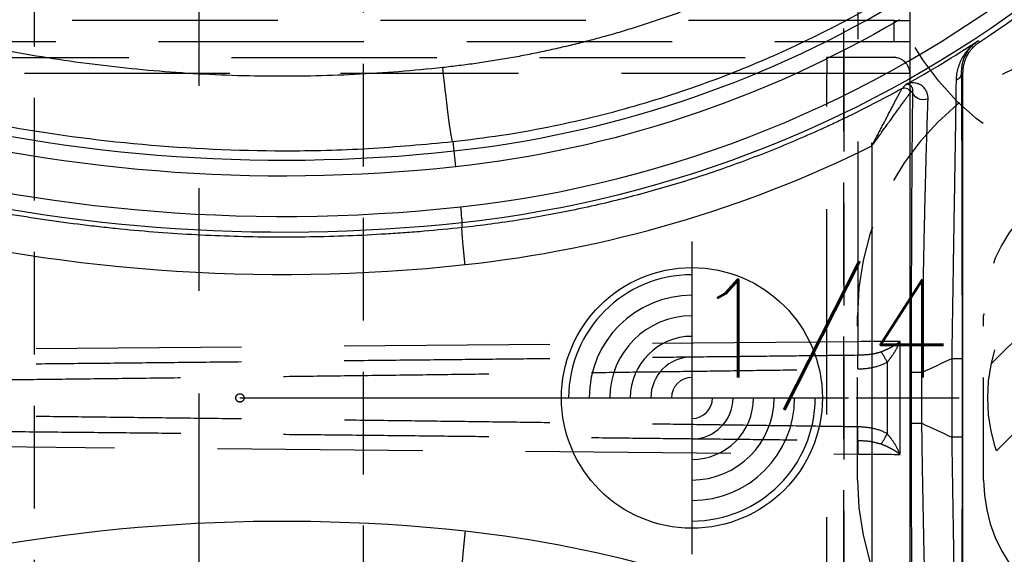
# Model space of a CAD drawing. Extents: x 2651 to 11825, y -3833 to 1075.
# Tile 323 of 656: x 4106 to 4130, y 484 to 497. Entities that reach past the tile are written whole.
import ezdxf

# ---------------------------------------------------------------- set-up
doc = ezdxf.new("R2010")
doc.units = 0
doc.header["$LTSCALE"] = 10
for name, pattern in [('CENTER', [2, 1.25, -0.25, 0.25, -0.25]), ('DASHED', [0.75, 0.5, -0.25]), ('HIDDEN', [0.375, 0.25, -0.125])]:
    doc.linetypes.add(name, pattern=pattern)
doc.layers.get('0').update_dxf_attribs({"linetype": 'CONTINUOUS'})
doc.layers.get('Defpoints').update_dxf_attribs({"linetype": 'CONTINUOUS'})
for name, color, linetype in [('1', 7, 'CONTINUOUS'), ('204', 7, 'CONTINUOUS'), ('CEN', 1, 'CENTER'), ('COOL', 150, 'HIDDEN'), ('DIM', 3, 'CONTINUOUS'), ('LAYER_103', 7, 'CONTINUOUS'), ('PIN', 3, 'CONTINUOUS')]:
    doc.layers.add(name, color=color, linetype=linetype)
doc.styles.get("Standard").update_dxf_attribs({"font": 'romans.shx'})
doc.dimstyles.new('MM& INCH5', dxfattribs={"dimtxt": 5, "dimasz": 2.5, "dimexe": 1, "dimexo": 0.5, "dimtad": 0, "dimrnd": 1.38778e-17, "dimzin": 9, "dimdsep": 46, "dimtxsty": 'Standard', "dimblk": 'CLOSED', "dimcen": 0, "dimclrd": 3, "dimclre": 3, "dimclrt": 3, "dimazin": 2, "dimtfac": 0.75, "dimtofl": 0, "dimtmove": 0, "dimatfit": 3, "dimfxl": 0, "dimtolj": 1, "dimarcsym": 0})

# ---------------------------------------------------------------- blocks, each defined once
blk = doc.blocks.new('DSD')
at = {"layer": '1', "color": 6, "linetype": 'DASHED'}
for p, q in [((500.665, 577.737), (500.665, 520.364)), ((501.545, 528.191), (468.644, 528.191)), ((501.545, 527.673), (501.545, 528.191)), ((501.545, 528.191), (501.927, 528.191)), ((501.927, 528.191), (501.927, 527.673)), ((468.644, 527.673), (501.545, 527.673)), ((501.545, 527.673), (501.927, 527.673)), ((462.919, 527.284), (499.898, 527.284)), ((501.538, 527.284), (499.898, 527.284)), ((499.908, 511.092), (499.908, 526.896)), ((501.927, 526.896), (499.908, 526.896)), ((501.927, 526.896), (501.927, 511.092)), ((501.935, 526.496), (501.935, 526.418)), ((501.004, 525.133), (501.004, 525.21)), ((500.665, 520.364), (462.577, 520.032)), ((501.692, 517.618), (501.692, 520.37)), ((501.38, 519.868), (501.38, 518.12)), ((501.947, 518.304), (501.947, 519.684)), ((462.577, 517.956), (500.665, 517.624))]:
    blk.add_line(p, q, dxfattribs=at)
at = {"layer": '1', "color": 252, "linetype": 'Continuous'}
for p, q in [((503.63, 527.669), (503.586, 527.693)), ((503.189, 526.93), (503.222, 526.911)), ((501.935, 511.57), (501.935, 526.418)), ((490.803, 525.238), (490.828, 525.01)), ((501.004, 525.133), (501.004, 512.855)), ((490.828, 525.01), (490.87, 524.624)), ((502.947, 519.949), (502.947, 518.039)), ((503.206, 519.949), (502.947, 519.949)), ((503.206, 518.039), (503.206, 519.949)), ((501.961, 519.613), (501.961, 518.374)), ((502.22, 519.613), (501.961, 519.613)), ((502.22, 518.374), (502.22, 519.613)), ((502.22, 518.374), (501.961, 518.374)), ((503.206, 518.039), (502.947, 518.039))]:
    blk.add_line(p, q, dxfattribs=at)
at = {"layer": '1', "color": 7, "linetype": 'Continuous'}
blk.add_line((503.222, 511.076), (503.222, 526.911), dxfattribs=at)
at = {"layer": '1', "color": 110, "linetype": 'Continuous'}
for centre, radius, start, end in [((487.959, 551.472), 27.988, 276.2148, 338.982), ((486.693, 563.151), 39.735, 230.6179, 276.2068)]:
    blk.add_arc(centre, radius, start, end, dxfattribs=at)
at = {"layer": '1', "color": 252, "linetype": 'Continuous', "extrusion": (0, 0, -1)}
for centre, radius, start, end in [((-487.959, 551.472), 28.376, 202.1388, 263.7853), ((-486.693, 563.151), 38.753, 263.8121, 306.7396), ((-486.693, 563.151), 40.124, 263.7932, 306.1972), ((-487.959, 551.472), 27.006, 239.4774, 263.8121), ((-487.959, 551.472), 34.905, 244.5701, 245.8846), ((-487.959, 486.516), 34.905, 114.1154, 115.4299), ((-486.693, 474.837), 40.124, 53.8028, 96.2068)]:
    blk.add_arc(centre, radius, start, end, dxfattribs=at)
at = {"layer": '1', "color": 7, "linetype": 'Continuous'}
blk.add_arc((487.959, 551.472), 28.499, 303.3599, 336.8536, dxfattribs=at)
at = {"layer": '1', "color": 252, "linetype": 'Continuous'}
for centre, radius, start, end in [((486.693, 563.151), 38.365, 233.2604, 276.1879), ((487.959, 551.472), 26.617, 276.1879, 300.5226), ((487.959, 551.472), 28.454, 299.1685, 303.3126)]:
    blk.add_arc(centre, radius, start, end, dxfattribs=at)
at = {"layer": '1', "color": 6, "linetype": 'DASHED'}
blk.add_arc((501.538, 526.896), 0.389, 0, 90, dxfattribs=at)
at = {"layer": '1', "color": 252, "linetype": 'Continuous'}
for centre, major_axis, ratio, start_param, end_param in [((486.674, 563.151), (-41.149, 0), 1, 0.952596, 1.678692), ((464.535, 551.376), (-47.248, -0.306), 0.86645, 2.478522, 2.480631), ((487.939, 551.472), (-29.401, 0), 1, 1.678696, 2.031295), ((486.674, 474.837), (-41.149, 0), 1, 4.604494, 5.330589)]:
    blk.add_ellipse(centre, major_axis=major_axis, ratio=ratio, start_param=start_param, end_param=end_param, dxfattribs=at)
at = {"layer": '1', "color": 252, "linetype": 'Continuous', "extrusion": (0, 0, -1)}
for centre, major_axis, ratio, start_param, end_param in [((490.608, 527.041), (-0.196, 1.803), 0.026024, 3.150322, 4.715216), ((502.93, 526.93), (0.259, 0.002), 0.892612, 0.009679, 1.080351), ((501.805, 526.417), (0.072, -0.108), 0.998651, 3.225736, 5.300649), ((501.805, 526.418), (-0.0968, 0.0861), 0.999914, 0.338824, 2.414434), ((502.255, 526.486), (0.259, -0.004), 0.885838, 1.086077, 3.122784)]:
    blk.add_ellipse(centre, major_axis=major_axis, ratio=ratio, start_param=start_param, end_param=end_param, dxfattribs=at)
at = {"layer": '1', "color": 6, "linetype": 'DASHED', "extrusion": (0, 0, -1)}
for centre, major_axis, ratio, start_param, end_param in [((500.655, 520.364), (0.003, -0.389), 0.026176, 4.712617, 5.736372), ((500.671, 519.7), (-0.005, 0.389), 0.017451, 4.712634, 5.736488), ((501.387, 519.868), (-0.196, 0.335), 0.015063, 4.721205, 5.561838), ((500.671, 518.288), (-0.005, -0.389), 0.017451, 0.546697, 1.570551), ((501.387, 518.12), (-0.196, -0.335), 0.015063, 0.721347, 1.56198), ((500.655, 517.624), (0.003, 0.389), 0.026176, 0.546813, 1.570568)]:
    blk.add_ellipse(centre, major_axis=major_axis, ratio=ratio, start_param=start_param, end_param=end_param, dxfattribs=at)
at = {"layer": '1', "color": 7, "linetype": 'Continuous'}
blk.add_ellipse((487.939, 486.516), major_axis=(-29.401, 0), ratio=1, start_param=4.251891, end_param=4.60449, dxfattribs=at)
at = {"layer": '1', "color": 252, "linetype": 'Continuous'}
for points, weights, degree in [([(490.56, 527.041), (481.685, 526.077), (473.041, 528.306), (465.739, 533.443)], [1, 0.957116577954, 0.957116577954, 1], 3), ([(499.831, 529.985), (496.958, 528.39), (493.826, 527.396), (490.56, 527.041)], [1, 0.98681524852, 0.98681524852, 1], 3), ([(491.105, 522.242), (491.008, 523.137), (491.031, 523.143)], [1, 0.709642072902, 1], 2), ([(491.105, 515.746), (491.008, 514.851), (491.031, 514.845)], [1, 0.709642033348, 1], 2)]:
    blk.add_rational_spline(points, weights, degree=degree, dxfattribs=at)
for points, knots in [([(464.023, 532.479), (464.378, 532.222), (465.095, 531.703), (466.214, 530.966), (467.376, 530.255), (468.583, 529.575), (469.835, 528.93), (471.131, 528.321), (472.47, 527.753), (473.851, 527.229), (475.274, 526.752), (477.26, 526.172), (481.032, 525.318), (485.084, 524.958), (488.752, 525.048), (490.12, 525.175), (490.803, 525.238)], [0, 0, 0, 0, 0.046368, 0.093547, 0.141537, 0.190338, 0.23995, 0.290372, 0.341606, 0.393651, 0.446506, 0.500173, 0.612317, 0.8549, 0.92745, 1, 1, 1, 1]), ([(490.803, 525.238), (491.196, 525.286), (491.969, 525.38), (493.103, 525.584), (494.191, 525.824), (495.234, 526.101), (496.23, 526.409), (497.179, 526.743), (498.082, 527.099), (498.938, 527.473), (499.748, 527.862), (500.513, 528.258), (501.002, 528.537), (501.241, 528.674)], [0, 0, 0, 0, 0.107215, 0.211168, 0.31186, 0.409292, 0.503461, 0.59437, 0.682018, 0.766405, 0.847531, 0.925396, 1, 1, 1, 1]), ([(503.206, 519.949), (503.206, 520.127), (503.206, 520.481), (503.206, 521.007), (503.206, 521.527), (503.205, 522.041), (503.205, 522.381), (503.204, 522.591), (503.204, 522.634), (503.204, 522.697), (503.204, 522.718), (503.204, 522.76), (503.204, 522.864), (503.204, 522.968), (503.203, 523.214), (503.203, 523.536), (503.202, 524.004), (503.201, 524.304), (503.2, 524.598), (503.2, 524.743), (503.199, 524.955), (503.199, 525.025), (503.198, 525.111), (503.198, 525.128), (503.198, 525.163), (503.198, 525.214), (503.197, 525.4), (503.196, 525.69), (503.195, 525.929), (503.194, 526.158), (503.193, 526.267), (503.192, 526.424), (503.192, 526.475), (503.191, 526.574), (503.191, 526.622), (503.19, 526.762), (503.189, 526.849), (503.189, 526.93)], [0, 0, 0, 0, 0.0625, 0.125, 0.1875, 0.25, 0.3125, 0.3125, 0.328125, 0.328125, 0.335938, 0.335938, 0.34375, 0.375, 0.375, 0.4375, 0.5, 0.5625, 0.5625, 0.625, 0.625, 0.65625, 0.65625, 0.664062, 0.664062, 0.671875, 0.6875, 0.75, 0.8125, 0.8125, 0.875, 0.875, 0.90625, 0.90625, 0.9375, 0.9375, 1, 1, 1, 1]), ([(501.996, 526.486), (501.995, 526.446), (501.994, 526.382), (501.993, 526.316), (501.992, 526.27), (501.992, 526.247), (501.99, 526.131), (501.989, 526.032), (501.987, 525.825), (501.984, 525.608), (501.981, 525.254), (501.979, 525), (501.978, 524.835), (501.977, 524.785), (501.977, 524.735), (501.977, 524.701), (501.977, 524.684), (501.976, 524.599), (501.976, 524.53), (501.974, 524.322), (501.973, 524.18), (501.972, 523.89), (501.97, 523.595), (501.968, 523.136), (501.967, 522.819), (501.966, 522.578), (501.966, 522.476), (501.965, 522.373), (501.965, 522.332), (501.965, 522.27), (501.964, 522.043), (501.963, 521.668), (501.962, 521.163), (501.962, 520.652), (501.961, 520.136), (501.961, 519.788), (501.961, 519.613)], [0, 0, 0, 0, 0.03125, 0.046875, 0.046875, 0.0625, 0.0625, 0.125, 0.125, 0.1875, 0.25, 0.3125, 0.3125, 0.328125, 0.335937, 0.335937, 0.34375, 0.34375, 0.375, 0.375, 0.4375, 0.4375, 0.5, 0.5625, 0.625, 0.625, 0.65625, 0.664062, 0.664062, 0.671875, 0.6875, 0.75, 0.8125, 0.875, 0.9375, 1, 1, 1, 1]), ([(490.989, 523.649), (491, 523.548), (491.011, 523.448), (491.026, 523.305), (491.03, 523.265), (491.031, 523.26)], [0, 0, 0, 0, 0.5, 0.5, 1, 1, 1, 1]), ([(501.961, 518.374), (501.961, 518.2), (501.961, 518.025), (501.961, 517.764), (501.961, 517.634), (501.962, 517.504), (501.962, 517.417), (501.962, 517.373), (501.962, 517.157), (501.962, 516.815), (501.963, 516.31), (501.965, 515.813), (501.966, 515.489), (501.967, 515.247), (501.967, 515.127), (501.967, 515.008), (501.968, 514.948), (501.968, 514.928), (501.968, 514.889), (501.969, 514.712), (501.97, 514.384), (501.973, 513.941), (501.974, 513.658), (501.976, 513.382), (501.977, 513.247), (501.978, 513.082), (501.978, 513.049), (501.979, 512.984), (501.979, 512.952), (501.98, 512.856), (501.981, 512.794), (501.982, 512.609), (501.984, 512.373), (501.987, 512.158), (501.989, 511.952), (501.99, 511.854), (501.993, 511.67), (501.994, 511.583), (501.996, 511.501)], [0, 0, 0, 0, 0.0625, 0.0625, 0.09375, 0.109375, 0.109375, 0.125, 0.125, 0.1875, 0.25, 0.3125, 0.375, 0.375, 0.40625, 0.421875, 0.421875, 0.429688, 0.429688, 0.4375, 0.5, 0.5625, 0.625, 0.625, 0.6875, 0.6875, 0.703125, 0.703125, 0.71875, 0.71875, 0.75, 0.75, 0.8125, 0.875, 0.875, 0.9375, 0.9375, 1, 1, 1, 1]), ([(503.189, 511.058), (503.189, 511.139), (503.19, 511.225), (503.191, 511.41), (503.192, 511.508), (503.193, 511.714), (503.194, 511.932), (503.196, 512.171), (503.196, 512.327), (503.196, 512.374), (503.197, 512.422), (503.197, 512.454), (503.197, 512.47), (503.197, 512.551), (503.197, 512.617), (503.198, 512.817), (503.199, 512.954), (503.2, 513.235), (503.201, 513.523), (503.201, 513.824), (503.202, 514.055), (503.202, 514.172), (503.202, 514.31), (503.203, 514.37), (503.203, 514.409), (503.203, 514.429), (503.203, 514.61), (503.203, 514.772), (503.204, 515.099), (503.205, 515.43), (503.205, 515.935), (503.206, 516.278), (503.206, 516.538), (503.206, 516.669), (503.206, 516.8), (503.206, 516.888), (503.206, 516.932), (503.206, 517.153), (503.206, 517.506), (503.206, 517.861), (503.206, 518.039)], [0, 0, 0, 0, 0.0625, 0.0625, 0.125, 0.125, 0.1875, 0.25, 0.25, 0.265625, 0.273438, 0.273438, 0.28125, 0.28125, 0.3125, 0.3125, 0.375, 0.375, 0.4375, 0.5, 0.5, 0.53125, 0.546875, 0.554688, 0.554688, 0.5625, 0.5625, 0.625, 0.625, 0.6875, 0.75, 0.8125, 0.8125, 0.84375, 0.859375, 0.859375, 0.875, 0.875, 0.9375, 1, 1, 1, 1])]:
    blk.add_open_spline(points, degree=3, knots=knots, dxfattribs=at)
at = {"layer": '1', "color": 7, "linetype": 'Continuous'}
for points, knots in [([(491.031, 523.143), (490.723, 523.11), (490.262, 523.065), (489.722, 523.022), (489.491, 523.006), (489.337, 522.996), (489.259, 522.991), (488.565, 522.948), (487.331, 522.9), (485.483, 522.913), (484.252, 522.979), (483.33, 523.049), (482.869, 523.09), (482.331, 523.146), (482.101, 523.172), (481.947, 523.19), (481.87, 523.2), (481.18, 523.284), (479.961, 523.463), (478.157, 523.812), (476.376, 524.241), (474.619, 524.75), (472.886, 525.339), (471.176, 526.008), (470.052, 526.508), (469.354, 526.838), (469.215, 526.905), (469.007, 527.006), (468.937, 527.04), (468.799, 527.109), (468.453, 527.281), (468.11, 527.458), (467.292, 527.892), (466.216, 528.495), (464.646, 529.472), (463.628, 530.172), (463.127, 530.534)], [0, 0, 0, 0, 0.03125, 0.046875, 0.054688, 0.054688, 0.0625, 0.0625, 0.125, 0.1875, 0.25, 0.25, 0.28125, 0.296875, 0.304688, 0.304688, 0.3125, 0.3125, 0.375, 0.4375, 0.5, 0.5625, 0.625, 0.6875, 0.75, 0.75, 0.765625, 0.765625, 0.773438, 0.773438, 0.78125, 0.8125, 0.8125, 0.875, 0.9375, 1, 1, 1, 1]), ([(503.586, 527.693), (503.553, 527.671), (503.521, 527.647), (503.494, 527.626), (503.442, 527.581), (503.408, 527.549), (503.369, 527.507), (503.361, 527.499), (503.346, 527.481), (503.323, 527.455), (503.301, 527.428), (503.26, 527.372), (503.234, 527.333), (503.187, 527.251), (503.166, 527.209), (503.128, 527.121), (503.112, 527.075), (503.085, 526.981), (503.074, 526.932), (503.059, 526.832), (503.054, 526.78), (503.053, 526.727)], [0, 0, 0, 0, 0.0625, 0.125, 0.125, 0.25, 0.25, 0.28125, 0.28125, 0.3125, 0.375, 0.375, 0.5, 0.5, 0.625, 0.625, 0.75, 0.75, 0.875, 0.875, 1, 1, 1, 1]), ([(503.189, 526.93), (503.188, 526.972), (503.191, 527.014), (503.201, 527.094), (503.208, 527.133), (503.228, 527.208), (503.24, 527.245), (503.268, 527.314), (503.299, 527.381), (503.338, 527.443), (503.369, 527.487), (503.386, 527.508), (503.403, 527.529), (503.415, 527.542), (503.42, 527.549), (503.45, 527.582), (503.476, 527.606), (503.516, 527.641), (503.536, 527.658), (503.561, 527.676), (503.572, 527.684), (503.576, 527.687), (503.58, 527.689), (503.583, 527.692), (503.587, 527.694)], [0, 0, 0, 0, 0.125, 0.125, 0.25, 0.25, 0.375, 0.375, 0.5, 0.625, 0.625, 0.6875, 0.71875, 0.71875, 0.75, 0.75, 0.875, 0.875, 0.9375, 0.96875, 0.984375, 0.992188, 0.992188, 1, 1, 1, 1]), ([(503.222, 526.911), (503.222, 526.949), (503.227, 527.024), (503.241, 527.097), (503.254, 527.151), (503.259, 527.169), (503.268, 527.196), (503.271, 527.205), (503.277, 527.222), (503.293, 527.267), (503.329, 527.343), (503.368, 527.406), (503.395, 527.444), (503.4, 527.452), (503.412, 527.466), (503.418, 527.474), (503.435, 527.496), (503.448, 527.51), (503.485, 527.551), (503.539, 527.603), (503.599, 527.648), (503.63, 527.669)], [0, 0, 0, 0, 0.125, 0.25, 0.25, 0.3125, 0.3125, 0.34375, 0.34375, 0.375, 0.5, 0.625, 0.625, 0.65625, 0.65625, 0.6875, 0.6875, 0.75, 0.75, 0.875, 1, 1, 1, 1]), ([(503.053, 526.727), (503.052, 526.648), (503.051, 526.563), (503.049, 526.381), (503.047, 526.284), (503.044, 526.081), (503.043, 525.974), (503.039, 525.752), (503.036, 525.519), (503.032, 525.268), (503.029, 525.106), (503.028, 525.057), (503.028, 525.007), (503.027, 524.974), (503.027, 524.957), (503.025, 524.873), (503.024, 524.805), (503.021, 524.599), (503.019, 524.459), (503.014, 524.174), (503.01, 523.883), (503.002, 523.431), (502.997, 523.118), (502.993, 522.88), (502.992, 522.78), (502.99, 522.679), (502.99, 522.639), (502.989, 522.619), (502.988, 522.558), (502.985, 522.354), (502.979, 521.984), (502.971, 521.485), (502.966, 521.147), (502.962, 520.892), (502.961, 520.807), (502.959, 520.679), (502.958, 520.636), (502.957, 520.55), (502.953, 520.336), (502.95, 520.121), (502.947, 519.949)], [0, 0, 0, 0, 0.0625, 0.0625, 0.125, 0.125, 0.1875, 0.1875, 0.25, 0.3125, 0.3125, 0.328125, 0.335938, 0.335938, 0.34375, 0.34375, 0.375, 0.375, 0.4375, 0.4375, 0.5, 0.5625, 0.625, 0.625, 0.65625, 0.664062, 0.664062, 0.671875, 0.671875, 0.6875, 0.75, 0.8125, 0.875, 0.875, 0.90625, 0.90625, 0.921875, 0.921875, 0.9375, 1, 1, 1, 1]), ([(501.742, 526.531), (501.328, 526.302), (500.909, 526.084), (500.378, 525.824), (500.271, 525.773), (500.111, 525.697), (500.057, 525.672), (499.95, 525.622), (499.682, 525.498), (499.413, 525.378), (498.764, 525.1), (497.89, 524.751), (496.56, 524.293), (495.207, 523.902), (494.291, 523.685), (493.715, 523.564), (493.541, 523.528), (493.367, 523.495), (493.251, 523.472), (493.193, 523.462), (492.902, 523.408), (492.67, 523.368), (491.969, 523.257), (491.501, 523.194), (491.031, 523.143)], [0, 0, 0, 0, 0.125, 0.125, 0.15625, 0.15625, 0.171875, 0.171875, 0.1875, 0.25, 0.25, 0.375, 0.5, 0.625, 0.75, 0.75, 0.78125, 0.796875, 0.796875, 0.8125, 0.8125, 0.875, 0.875, 1, 1, 1, 1]), ([(501.004, 525.133), (501.014, 525.151), (501.023, 525.17), (501.042, 525.206), (501.052, 525.224), (501.081, 525.278), (501.118, 525.351), (501.175, 525.458), (501.231, 525.565), (501.277, 525.654), (501.309, 525.715), (501.323, 525.742), (501.332, 525.759), (501.336, 525.768), (501.359, 525.812), (501.377, 525.846), (501.412, 525.914), (501.43, 525.948), (501.464, 526.014), (501.481, 526.046), (501.515, 526.11), (501.535, 526.15), (501.555, 526.188), (501.563, 526.203), (501.567, 526.211), (501.579, 526.233), (501.587, 526.248), (501.609, 526.291), (501.624, 526.318), (501.644, 526.357), (501.654, 526.376), (501.665, 526.396), (501.67, 526.405), (501.673, 526.41), (501.675, 526.414), (501.682, 526.427), (501.693, 526.448), (501.708, 526.475), (501.717, 526.491), (501.722, 526.5), (501.725, 526.504), (501.728, 526.51), (501.731, 526.514), (501.733, 526.518), (501.734, 526.523), (501.745, 526.533), (501.741, 526.53)], [0, 0, 0, 0, 0.03125, 0.03125, 0.0625, 0.0625, 0.125, 0.1875, 0.25, 0.3125, 0.34375, 0.359375, 0.359375, 0.375, 0.375, 0.4375, 0.4375, 0.5, 0.5, 0.5625, 0.5625, 0.625, 0.640625, 0.640625, 0.65625, 0.65625, 0.6875, 0.6875, 0.75, 0.75, 0.78125, 0.796875, 0.804687, 0.804687, 0.8125, 0.8125, 0.84375, 0.875, 0.90625, 0.90625, 0.921875, 0.921875, 0.9375, 0.9375, 0.96875, 1, 1, 1, 1]), ([(501.826, 526.626), (501.83, 526.628), (501.835, 526.63), (501.841, 526.632), (501.845, 526.633), (501.852, 526.634), (501.857, 526.635), (501.864, 526.636), (501.869, 526.636), (501.881, 526.635), (501.89, 526.634), (501.907, 526.629), (501.916, 526.626), (501.933, 526.616), (501.941, 526.61), (501.957, 526.595), (501.965, 526.586), (501.975, 526.57), (501.979, 526.565), (501.984, 526.552), (501.987, 526.545), (501.991, 526.531), (501.993, 526.523), (501.995, 526.51), (501.996, 526.501), (501.996, 526.491), (501.996, 526.486)], [0, 0, 0, 0, 0.0625, 0.0625, 0.125, 0.125, 0.1875, 0.1875, 0.25, 0.25, 0.375, 0.375, 0.5, 0.5, 0.625, 0.625, 0.75, 0.75, 0.8125, 0.8125, 0.875, 0.875, 0.9375, 0.9375, 0.96875, 1, 1, 1, 1]), ([(502.372, 526.281), (502.373, 526.295), (502.372, 526.308), (502.371, 526.333), (502.369, 526.345), (502.364, 526.38), (502.358, 526.401), (502.345, 526.441), (502.336, 526.459), (502.323, 526.485), (502.315, 526.497), (502.308, 526.509), (502.302, 526.516), (502.3, 526.52), (502.286, 526.538), (502.275, 526.551), (502.251, 526.575), (502.238, 526.586), (502.213, 526.605), (502.187, 526.622), (502.16, 526.636), (502.119, 526.653), (502.091, 526.661), (502.035, 526.67), (502.008, 526.671), (501.967, 526.669), (501.953, 526.667), (501.927, 526.663), (501.914, 526.66), (501.888, 526.653), (501.869, 526.646), (501.847, 526.637), (501.837, 526.632), (501.833, 526.629), (501.827, 526.626)], [0, 0, 0, 0, 0.03125, 0.03125, 0.0625, 0.0625, 0.125, 0.125, 0.1875, 0.1875, 0.21875, 0.234375, 0.234375, 0.25, 0.25, 0.3125, 0.3125, 0.375, 0.375, 0.4375, 0.5, 0.5, 0.625, 0.625, 0.75, 0.75, 0.8125, 0.8125, 0.875, 0.875, 0.9375, 0.96875, 0.984375, 1, 1, 1, 1]), ([(501.004, 525.133), (501.028, 525.167), (501.052, 525.2), (501.088, 525.25), (501.1, 525.266), (501.124, 525.299), (501.136, 525.316), (501.172, 525.366), (501.219, 525.431), (501.29, 525.53), (501.348, 525.611), (501.389, 525.667), (501.406, 525.691), (501.418, 525.708), (501.424, 525.716), (501.452, 525.756), (501.475, 525.787), (501.52, 525.85), (501.542, 525.881), (501.585, 525.941), (501.607, 525.971), (501.649, 526.03), (501.675, 526.066), (501.7, 526.101), (501.71, 526.115), (501.715, 526.122), (501.73, 526.143), (501.74, 526.156), (501.768, 526.196), (501.786, 526.221), (501.812, 526.257), (501.825, 526.274), (501.837, 526.291), (501.845, 526.301), (501.848, 526.307), (501.86, 526.322), (501.874, 526.341), (501.893, 526.366), (501.903, 526.38), (501.91, 526.389), (501.913, 526.393), (501.917, 526.399), (501.92, 526.402), (501.924, 526.406), (501.926, 526.41), (501.937, 526.42), (501.932, 526.417)], [0, 0, 0, 0, 0.0625, 0.0625, 0.09375, 0.09375, 0.125, 0.125, 0.1875, 0.25, 0.3125, 0.34375, 0.359375, 0.359375, 0.375, 0.375, 0.4375, 0.4375, 0.5, 0.5, 0.5625, 0.5625, 0.625, 0.640625, 0.640625, 0.65625, 0.65625, 0.6875, 0.6875, 0.75, 0.75, 0.78125, 0.796875, 0.796875, 0.8125, 0.8125, 0.84375, 0.875, 0.90625, 0.90625, 0.921875, 0.921875, 0.9375, 0.9375, 0.96875, 1, 1, 1, 1]), ([(502.22, 519.613), (502.223, 519.783), (502.228, 520.119), (502.236, 520.619), (502.245, 521.113), (502.253, 521.602), (502.26, 521.924), (502.264, 522.125), (502.264, 522.165), (502.266, 522.225), (502.266, 522.245), (502.267, 522.284), (502.269, 522.384), (502.271, 522.482), (502.276, 522.716), (502.282, 523.023), (502.292, 523.468), (502.299, 523.755), (502.306, 524.036), (502.309, 524.174), (502.314, 524.376), (502.316, 524.443), (502.318, 524.526), (502.319, 524.542), (502.32, 524.575), (502.321, 524.624), (502.326, 524.802), (502.333, 525.08), (502.34, 525.31), (502.347, 525.53), (502.35, 525.636), (502.356, 525.838), (502.36, 525.934), (502.364, 526.048), (502.364, 526.07), (502.366, 526.115), (502.368, 526.18), (502.371, 526.242), (502.372, 526.281)], [0, 0, 0, 0, 0.0625, 0.125, 0.1875, 0.25, 0.3125, 0.3125, 0.328125, 0.328125, 0.335938, 0.335938, 0.34375, 0.375, 0.375, 0.4375, 0.5, 0.5625, 0.5625, 0.625, 0.625, 0.65625, 0.65625, 0.664063, 0.664063, 0.671875, 0.6875, 0.75, 0.8125, 0.8125, 0.875, 0.875, 0.9375, 0.9375, 0.953125, 0.953125, 0.96875, 1, 1, 1, 1]), ([(502.372, 511.706), (502.369, 511.786), (502.366, 511.871), (502.36, 512.051), (502.357, 512.146), (502.35, 512.347), (502.344, 512.557), (502.337, 512.787), (502.332, 512.966), (502.33, 513.027), (502.328, 513.105), (502.327, 513.12), (502.327, 513.152), (502.325, 513.199), (502.321, 513.374), (502.316, 513.538), (502.309, 513.806), (502.303, 514.081), (502.292, 514.511), (502.286, 514.81), (502.282, 514.981), (502.282, 515), (502.281, 515.038), (502.28, 515.058), (502.279, 515.115), (502.277, 515.231), (502.274, 515.347), (502.269, 515.581), (502.263, 515.896), (502.254, 516.376), (502.245, 516.865), (502.239, 517.196), (502.235, 517.405), (502.235, 517.447), (502.233, 517.531), (502.231, 517.657), (502.229, 517.826), (502.227, 517.952), (502.225, 518.037), (502.225, 518.079), (502.223, 518.205), (502.221, 518.29), (502.22, 518.374)], [0, 0, 0, 0, 0.0625, 0.0625, 0.125, 0.125, 0.1875, 0.25, 0.25, 0.28125, 0.28125, 0.289063, 0.289063, 0.296875, 0.3125, 0.375, 0.375, 0.4375, 0.5, 0.5625, 0.5625, 0.570313, 0.570313, 0.578125, 0.578125, 0.59375, 0.625, 0.625, 0.6875, 0.75, 0.8125, 0.875, 0.875, 0.890625, 0.890625, 0.90625, 0.9375, 0.953125, 0.953125, 0.96875, 0.96875, 1, 1, 1, 1]), ([(502.947, 518.039), (502.95, 517.867), (502.955, 517.524), (502.961, 517.183), (502.964, 516.97), (502.965, 516.927), (502.966, 516.842), (502.968, 516.715), (502.97, 516.589), (502.974, 516.338), (502.979, 516.006), (502.987, 515.517), (502.992, 515.197), (502.997, 514.88), (503, 514.724), (503.002, 514.549), (503.003, 514.53), (503.003, 514.491), (503.004, 514.433), (503.006, 514.299), (503.008, 514.186), (503.012, 513.962), (503.017, 513.67), (503.021, 513.391), (503.025, 513.118), (503.028, 512.985), (503.031, 512.79), (503.032, 512.726), (503.033, 512.647), (503.033, 512.631), (503.034, 512.6), (503.034, 512.553), (503.037, 512.384), (503.039, 512.238), (503.043, 512.014), (503.044, 511.907), (503.047, 511.754), (503.047, 511.704), (503.048, 511.644), (503.048, 511.632), (503.049, 511.608), (503.049, 511.573), (503.051, 511.446), (503.052, 511.34), (503.053, 511.261)], [0, 0, 0, 0, 0.0625, 0.125, 0.125, 0.140625, 0.140625, 0.15625, 0.1875, 0.1875, 0.25, 0.3125, 0.375, 0.375, 0.4375, 0.4375, 0.445312, 0.445312, 0.453125, 0.46875, 0.5, 0.5, 0.5625, 0.625, 0.625, 0.6875, 0.6875, 0.71875, 0.71875, 0.726562, 0.726562, 0.734375, 0.75, 0.8125, 0.8125, 0.875, 0.875, 0.90625, 0.90625, 0.914062, 0.914062, 0.921875, 0.9375, 1, 1, 1, 1])]:
    blk.add_open_spline(points, degree=3, knots=knots, dxfattribs=at)
at = {"layer": '1', "color": 6, "linetype": 'DASHED'}
for points, weights in [([(501.927, 528.971), (501.927, 528.966), (501.927, 528.647), (501.927, 528.191)], [1, 0.804737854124, 0.804737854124, 1]), ([(501.927, 527.673), (501.927, 527.218), (501.927, 526.891), (501.927, 526.898)], [1, 0.804737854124, 0.804737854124, 1]), ([(500.663, 520.032), (489.514, 519.905), (477.159, 519.779), (464.185, 519.659)], [1, 0.984198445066, 0.984198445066, 1]), ([(464.183, 519.273), (477.159, 519.399), (489.514, 519.544), (500.665, 519.7)], [1, 0.984198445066, 0.984198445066, 1]), ([(500.665, 518.288), (489.514, 518.444), (477.159, 518.589), (464.183, 518.715)], [1, 0.984198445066, 0.984198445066, 1]), ([(464.185, 518.328), (477.159, 518.209), (489.514, 518.083), (500.663, 517.956)], [1, 0.984198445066, 0.984198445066, 1])]:
    blk.add_rational_spline(points, weights, degree=3, dxfattribs=at)
for points, knots in [([(499.897, 527.284), (499.902, 527.286), (499.904, 527.243), (499.907, 527.099), (499.908, 526.998), (499.908, 526.896)], [0, 0, 0, 0, 0.5, 0.5, 1, 1, 1, 1]), ([(501.692, 520.37), (501.651, 520.339), (501.57, 520.278), (501.412, 520.19), (501.294, 520.141), (501.236, 520.118)], [0, 0, 0, 0, 0.350535, 0.685818, 1, 1, 1, 1]), ([(501.38, 519.868), (501.414, 519.91), (501.49, 520.006), (501.602, 520.174), (501.66, 520.301), (501.692, 520.37)], [0, 0, 0, 0, 0.259287, 0.592562, 1, 1, 1, 1]), ([(501.236, 520.118), (501.192, 520.103), (501.101, 520.072), (500.909, 520.041), (500.761, 520.036), (500.663, 520.032)], [0, 0, 0, 0, 0.243588, 0.500018, 1, 1, 1, 1]), ([(500.665, 519.7), (500.789, 519.702), (500.912, 519.714), (501.153, 519.765), (501.272, 519.805), (501.38, 519.868)], [0, 0, 0, 0, 0.5, 0.5, 1, 1, 1, 1]), ([(501.38, 518.12), (501.272, 518.183), (501.156, 518.222), (500.913, 518.274), (500.789, 518.286), (500.665, 518.288)], [0, 0, 0, 0, 0.5, 0.5, 1, 1, 1, 1]), ([(501.692, 517.618), (501.66, 517.688), (501.601, 517.816), (501.488, 517.984), (501.413, 518.079), (501.38, 518.12)], [0, 0, 0, 0, 0.414131, 0.747401, 1, 1, 1, 1]), ([(500.663, 517.956), (500.764, 517.954), (500.96, 517.949), (501.146, 517.896), (501.236, 517.87)], [0, 0, 0, 0, 0.514274, 1, 1, 1, 1]), ([(501.236, 517.87), (501.29, 517.848), (501.393, 517.805), (501.52, 517.736), (501.62, 517.675), (501.669, 517.636), (501.692, 517.618)], [0, 0, 0, 0, 0.293374, 0.560315, 0.796607, 1, 1, 1, 1])]:
    blk.add_open_spline(points, degree=3, knots=knots, dxfattribs=at)
for points, degree in [([(501.609, 527.278), (501.539, 527.292)], 1), ([(485.379, 526.896), (462.929, 526.896)], 1), ([(499.908, 526.896), (488.074, 526.896)], 1), ([(501.935, 526.496), (501.935, 526.496), (501.934, 526.496), (501.934, 526.495)], 3), ([(501.692, 520.37), (501.46, 520.368), (501.068, 520.366), (500.665, 520.364)], 3), ([(500.665, 517.624), (501.068, 517.622), (501.46, 517.62), (501.692, 517.618)], 3)]:
    blk.add_open_spline(points, degree=degree, dxfattribs=at)
at = {"layer": '1', "color": 7, "linetype": 'Continuous'}
blk.add_open_spline([(501.743, 526.531), (501.743, 526.531), (501.742, 526.531), (501.742, 526.531)], degree=3, dxfattribs=at)
at = {"layer": '1', "color": 252, "linetype": 'Continuous'}
for points in [[(501.827, 526.626), (501.799, 526.595), (501.771, 526.563), (501.743, 526.531)], [(491.031, 523.143), (491.031, 523.183), (491.031, 523.223), (491.031, 523.263)]]:
    blk.add_open_spline(points, degree=3, dxfattribs=at)
at = {"layer": 'CEN'}
blk.add_circle((485.625, 518.994), 0.102, dxfattribs=at)
blk = doc.blocks.new('*D109')
at = {"layer": 'Defpoints', "color": 0}
for p in [(4086.684, 927.642), (4086.684, 894.882), (4171.684, 387.642)]:
    blk.add_point(p, dxfattribs=at)
at = {"layer": 'DIM', "color": 3, "lineweight": -2}
blk.add_line((4086.684, 895.382), (4086.684, 927.642), dxfattribs=at)
at = {"layer": 'DIM', "color": 3, "insert": (4086.684, 948.624), "char_height": 5, "attachment_point": 5, "rotation": 90}
blk.add_mtext('\\A1;85 [3.346]', dxfattribs=at)
blk = doc.blocks.new('_Closed')
at = {"color": 0, "linetype": 'ByBlock', "lineweight": -2}
for p, q in [((-1, 0.1667), (0, 0)), ((-1, 0.1667), (-1, -0.1667)), ((0, 0), (-1, -0.1667)), ((0, 0), (-1, 0))]:
    blk.add_line(p, q, dxfattribs=at)
blk = doc.blocks.new('*D110')
at = {"layer": 'Defpoints', "color": 0}
for p in [(4064.684, 927.642), (4064.684, 906.842), (4171.684, 387.642)]:
    blk.add_point(p, dxfattribs=at)
at = {"layer": 'DIM', "color": 3, "lineweight": -2}
blk.add_line((4064.684, 907.342), (4064.684, 927.642), dxfattribs=at)
at = {"layer": 'DIM', "color": 3, "insert": (4064.684, 950.648), "char_height": 5, "attachment_point": 5, "rotation": 90}
blk.add_mtext('\\A1;107 [4.213]', dxfattribs=at)
blk = doc.blocks.new('*D111')
at = {"layer": 'Defpoints', "color": 0}
for p in [(4051.684, 927.642), (4051.684, 912.642), (4171.684, 387.642)]:
    blk.add_point(p, dxfattribs=at)
at = {"layer": 'DIM', "color": 3, "lineweight": -2}
blk.add_line((4051.684, 913.142), (4051.684, 927.642), dxfattribs=at)
at = {"layer": 'DIM', "color": 3, "insert": (4051.684, 950.648), "char_height": 5, "attachment_point": 5, "rotation": 90}
blk.add_mtext('\\A1;120 [4.724]', dxfattribs=at)
blk = doc.blocks.new('*D112')
at = {"layer": 'Defpoints', "color": 0}
for p in [(3974.684, 927.642), (3974.684, 892.822), (4171.684, 387.642)]:
    blk.add_point(p, dxfattribs=at)
at = {"layer": 'DIM', "color": 3, "lineweight": -2}
blk.add_line((3974.684, 893.322), (3974.684, 927.642), dxfattribs=at)
at = {"layer": 'DIM', "color": 3, "insert": (3974.684, 950.648), "char_height": 5, "attachment_point": 5, "rotation": 90}
blk.add_mtext('\\A1;197 [7.756]', dxfattribs=at)
blk = doc.blocks.new('*D113')
at = {"layer": 'Defpoints', "color": 0}
for p in [(3966.684, 927.642), (3971.684, 807.17), (4171.684, 387.642)]:
    blk.add_point(p, dxfattribs=at)
at = {"layer": 'DIM', "color": 3, "lineweight": -2}
for p, q in [((3966.684, 922.642), (3966.684, 927.642)), ((3971.684, 917.642), (3966.684, 922.642)), ((3971.684, 807.67), (3971.684, 917.642))]:
    blk.add_line(p, q, dxfattribs=at)
at = {"layer": 'DIM', "color": 3, "insert": (3966.684, 951.005), "char_height": 5, "attachment_point": 5, "rotation": 90}
blk.add_mtext('\\A1;200 [7.874]', dxfattribs=at)
blk = doc.blocks.new('*D114')
at = {"layer": 'Defpoints', "color": 0}
for p in [(3931.684, 927.642), (3931.684, 912.642), (4171.684, 387.642)]:
    blk.add_point(p, dxfattribs=at)
at = {"layer": 'DIM', "color": 3, "lineweight": -2}
blk.add_line((3931.684, 913.142), (3931.684, 927.642), dxfattribs=at)
at = {"layer": 'DIM', "color": 3, "insert": (3931.684, 951.005), "char_height": 5, "attachment_point": 5, "rotation": 90}
blk.add_mtext('\\A1;240 [9.449]', dxfattribs=at)
blk = doc.blocks.new('*D115')
at = {"layer": 'Defpoints', "color": 0}
for p in [(3896.684, 927.642), (3896.684, 910.642), (4171.684, 387.642)]:
    blk.add_point(p, dxfattribs=at)
at = {"layer": 'DIM', "color": 3, "lineweight": -2}
blk.add_line((3896.684, 911.142), (3896.684, 927.642), dxfattribs=at)
at = {"layer": 'DIM', "color": 3, "insert": (3896.684, 953.386), "char_height": 5, "attachment_point": 5, "rotation": 90}
blk.add_mtext('\\A1;275 [10.827]', dxfattribs=at)
blk = doc.blocks.new('*D122')
at = {"layer": 'Defpoints', "color": 0}
for p in [(3881.004, 912.642), (3898.684, 912.642), (4171.684, 387.642)]:
    blk.add_point(p, dxfattribs=at)
at = {"layer": 'DIM', "color": 3, "lineweight": -2}
blk.add_line((3898.184, 912.642), (3881.004, 912.642), dxfattribs=at)
at = {"layer": 'DIM', "color": 3, "insert": (3855.26, 912.642), "char_height": 5, "attachment_point": 5}
blk.add_mtext('\\A1;525 [20.669]', dxfattribs=at)
blk = doc.blocks.new('*D123')
at = {"layer": 'Defpoints', "color": 0}
for p in [(3857.842, 862.642), (3869.984, 862.642), (4171.684, 387.642)]:
    blk.add_point(p, dxfattribs=at)
at = {"layer": 'DIM', "color": 3, "lineweight": -2}
blk.add_line((3869.484, 862.642), (3857.842, 862.642), dxfattribs=at)
at = {"layer": 'DIM', "color": 3, "insert": (3832.098, 862.642), "char_height": 5, "attachment_point": 5}
blk.add_mtext('\\A1;475 [18.701]', dxfattribs=at)
blk = doc.blocks.new('*D124')
at = {"layer": 'Defpoints', "color": 0}
for p in [(3941.504, 859.642), (3857.842, 854.642), (4171.684, 387.642)]:
    blk.add_point(p, dxfattribs=at)
at = {"layer": 'DIM', "color": 3, "lineweight": -2}
for p, q in [((3867.842, 859.642), (3862.842, 854.642)), ((3941.004, 859.642), (3867.842, 859.642)), ((3862.842, 854.642), (3857.842, 854.642))]:
    blk.add_line(p, q, dxfattribs=at)
at = {"layer": 'DIM', "color": 3, "insert": (3832.098, 854.642), "char_height": 5, "attachment_point": 5}
blk.add_mtext('\\A1;472 [18.583]', dxfattribs=at)
blk = doc.blocks.new('*D125')
at = {"layer": 'Defpoints', "color": 0}
for p in [(3870.047, 797.642), (3962.156, 797.642), (4171.684, 387.642)]:
    blk.add_point(p, dxfattribs=at)
at = {"layer": 'DIM', "color": 3, "lineweight": -2}
blk.add_line((3961.656, 797.642), (3870.047, 797.642), dxfattribs=at)
at = {"layer": 'DIM', "color": 3, "insert": (3844.303, 797.642), "char_height": 5, "attachment_point": 5}
blk.add_mtext('\\A1;410 [16.142]', dxfattribs=at)
blk = doc.blocks.new('*D126')
at = {"layer": 'Defpoints', "color": 0}
for p in [(3870.047, 832.642), (4069.264, 832.642), (4171.684, 387.642)]:
    blk.add_point(p, dxfattribs=at)
at = {"layer": 'DIM', "color": 3, "lineweight": -2}
blk.add_line((4068.764, 832.642), (3870.047, 832.642), dxfattribs=at)
at = {"layer": 'DIM', "color": 3, "insert": (3846.684, 832.642), "char_height": 5, "attachment_point": 5}
blk.add_mtext('\\A1;445 [17.52]', dxfattribs=at)
blk = doc.blocks.new('*D127')
at = {"layer": 'Defpoints', "color": 0}
for p in [(3857.842, 879.642), (4071.444, 879.642), (4171.684, 387.642)]:
    blk.add_point(p, dxfattribs=at)
at = {"layer": 'DIM', "color": 3, "lineweight": -2}
blk.add_line((4070.944, 879.642), (3857.842, 879.642), dxfattribs=at)
at = {"layer": 'DIM', "color": 3, "insert": (3834.479, 879.642), "char_height": 5, "attachment_point": 5}
blk.add_mtext('\\A1;492 [19.37]', dxfattribs=at)
blk = doc.blocks.new('*D128')
at = {"layer": 'Defpoints', "color": 0}
for p in [(3857.842, 899.642), (4057.484, 899.642), (4171.684, 387.642)]:
    blk.add_point(p, dxfattribs=at)
at = {"layer": 'DIM', "color": 3, "lineweight": -2}
blk.add_line((4056.984, 899.642), (3857.842, 899.642), dxfattribs=at)
at = {"layer": 'DIM', "color": 3, "insert": (3832.098, 899.642), "char_height": 5, "attachment_point": 5}
blk.add_mtext('\\A1;512 [20.157]', dxfattribs=at)
blk = doc.blocks.new('*D129')
at = {"layer": 'Defpoints', "color": 0}
for p in [(3870.047, 743.242), (4076.434, 743.242), (4171.684, 387.642)]:
    blk.add_point(p, dxfattribs=at)
at = {"layer": 'DIM', "color": 3, "lineweight": -2}
blk.add_line((4075.934, 743.242), (3870.047, 743.242), dxfattribs=at)
at = {"layer": 'DIM', "color": 3, "insert": (3849.065, 743.242), "char_height": 5, "attachment_point": 5}
blk.add_mtext('\\A1;355.6 [14]', dxfattribs=at)
blk = doc.blocks.new('*D130')
at = {"layer": 'Defpoints', "color": 0}
for p in [(3870.047, 762.642), (3896.684, 762.642), (4171.684, 387.642)]:
    blk.add_point(p, dxfattribs=at)
at = {"layer": 'DIM', "color": 3, "lineweight": -2}
blk.add_line((3896.184, 762.642), (3870.047, 762.642), dxfattribs=at)
at = {"layer": 'DIM', "color": 3, "insert": (3844.303, 762.642), "char_height": 5, "attachment_point": 5}
blk.add_mtext('\\A1;375 [14.764]', dxfattribs=at)
blk = doc.blocks.new('*D131')
at = {"layer": 'Defpoints', "color": 0}
for p in [(3870.047, 719.642), (3896.684, 719.642), (4171.684, 387.642)]:
    blk.add_point(p, dxfattribs=at)
at = {"layer": 'DIM', "color": 3, "lineweight": -2}
blk.add_line((3896.184, 719.642), (3870.047, 719.642), dxfattribs=at)
at = {"layer": 'DIM', "color": 3, "insert": (3844.303, 719.642), "char_height": 5, "attachment_point": 5}
blk.add_mtext('\\A1;332 [13.071]', dxfattribs=at)
blk = doc.blocks.new('*D132')
at = {"layer": 'Defpoints', "color": 0}
for p in [(3870.047, 592.642), (3897.724, 592.642), (4171.684, 387.642)]:
    blk.add_point(p, dxfattribs=at)
at = {"layer": 'DIM', "color": 3, "lineweight": -2}
blk.add_line((3897.224, 592.642), (3870.047, 592.642), dxfattribs=at)
at = {"layer": 'DIM', "color": 3, "insert": (3846.684, 592.642), "char_height": 5, "attachment_point": 5}
blk.add_mtext('\\A1;205 [8.071]', dxfattribs=at)
blk = doc.blocks.new('*D133')
at = {"layer": 'Defpoints', "color": 0}
for p in [(4098.024, 590.842), (3870.047, 584.642), (4171.684, 387.642)]:
    blk.add_point(p, dxfattribs=at)
at = {"layer": 'DIM', "color": 3, "lineweight": -2}
for p, q in [((3880.047, 590.842), (3875.047, 584.642)), ((4097.524, 590.842), (3880.047, 590.842)), ((3875.047, 584.642), (3870.047, 584.642))]:
    blk.add_line(p, q, dxfattribs=at)
at = {"layer": 'DIM', "color": 3, "insert": (3851.446, 584.642), "char_height": 5, "attachment_point": 5}
blk.add_mtext('\\A1;203.2 [8]', dxfattribs=at)
blk = doc.blocks.new('*D134')
at = {"layer": 'Defpoints', "color": 0}
for p in [(3870.047, 612.642), (3896.684, 612.642), (4171.684, 387.642)]:
    blk.add_point(p, dxfattribs=at)
at = {"layer": 'DIM', "color": 3, "lineweight": -2}
blk.add_line((3896.184, 612.642), (3870.047, 612.642), dxfattribs=at)
at = {"layer": 'DIM', "color": 3, "insert": (3846.684, 612.642), "char_height": 5, "attachment_point": 5}
blk.add_mtext('\\A1;225 [8.858]', dxfattribs=at)
blk = doc.blocks.new('*D135')
at = {"layer": 'Defpoints', "color": 0}
for p in [(3870.047, 655.642), (3896.684, 655.642), (4171.684, 387.642)]:
    blk.add_point(p, dxfattribs=at)
at = {"layer": 'DIM', "color": 3, "lineweight": -2}
blk.add_line((3896.184, 655.642), (3870.047, 655.642), dxfattribs=at)
at = {"layer": 'DIM', "color": 3, "insert": (3844.303, 655.642), "char_height": 5, "attachment_point": 5}
blk.add_mtext('\\A1;268 [10.551]', dxfattribs=at)
blk = doc.blocks.new('*D136')
at = {"layer": 'Defpoints', "color": 0}
for p in [(3870.047, 562.642), (3896.684, 562.642), (4171.684, 387.642)]:
    blk.add_point(p, dxfattribs=at)
at = {"layer": 'DIM', "color": 3, "lineweight": -2}
blk.add_line((3896.184, 562.642), (3870.047, 562.642), dxfattribs=at)
at = {"layer": 'DIM', "color": 3, "insert": (3849.422, 562.642), "char_height": 5, "attachment_point": 5}
blk.add_mtext('\\A1;175 [6.89]', dxfattribs=at)
blk = doc.blocks.new('*D137')
at = {"layer": 'Defpoints', "color": 0}
for p in [(3870.047, 519.642), (3896.684, 519.642), (4171.684, 387.642)]:
    blk.add_point(p, dxfattribs=at)
at = {"layer": 'DIM', "color": 3, "lineweight": -2}
blk.add_line((3896.184, 519.642), (3870.047, 519.642), dxfattribs=at)
at = {"layer": 'DIM', "color": 3, "insert": (3847.041, 519.642), "char_height": 5, "attachment_point": 5}
blk.add_mtext('\\A1;132 [5.197]', dxfattribs=at)
blk = doc.blocks.new('*D156')
at = {"layer": 'Defpoints', "color": 0}
for p in [(4095.484, 927.642), (4095.484, 766.102), (4171.684, 387.642)]:
    blk.add_point(p, dxfattribs=at)
at = {"layer": 'DIM', "color": 3, "lineweight": -2}
blk.add_line((4095.484, 766.602), (4095.484, 927.642), dxfattribs=at)
at = {"layer": 'DIM', "color": 3, "insert": (4095.484, 943.862), "char_height": 5, "attachment_point": 5, "rotation": 90}
blk.add_mtext('\\A1;76.2 [3]', dxfattribs=at)
blk = doc.blocks.new('*D157')
at = {"layer": 'Defpoints', "color": 0}
for p in [(4103.484, 927.642), (4096.684, 860.062), (4171.684, 387.642)]:
    blk.add_point(p, dxfattribs=at)
at = {"layer": 'DIM', "color": 3, "lineweight": -2}
for p, q in [((4103.484, 922.642), (4103.484, 927.642)), ((4096.684, 917.642), (4103.484, 922.642)), ((4096.684, 860.562), (4096.684, 917.642))]:
    blk.add_line(p, q, dxfattribs=at)
at = {"layer": 'DIM', "color": 3, "insert": (4103.484, 948.624), "char_height": 5, "attachment_point": 5, "rotation": 90}
blk.add_mtext('\\A1;75 [2.953]', dxfattribs=at)
blk = doc.blocks.new('A$C257357D5')
at = {"layer": 'COOL', "color": 1, "linetype": 'CENTER'}
blk.add_line((-61, 60.106), (-61, -35), dxfattribs=at)
at = {"layer": 'COOL'}
blk.add_lwpolyline([(-57, 49.388), (-57, -32.691), (-61, -35), (-65, -32.691), (-65, 49.388)], dxfattribs=at)
blk = doc.blocks.new('*U6', base_point=(965.4695, 1808.9548))
blk.add_circle((965.4695, 1808.9548), 0.5)
for radius, start, end in [(0.4724, 90, 180), (0.3937, 90, 180), (0.315, 90, 180), (0.2362, 90, 180), (0.1575, 90, 180), (0.0787, 90, 180), (0.0787, 270, 0), (0.1575, 270, 0), (0.2362, 270, 0), (0.315, 270, 0), (0.3937, 270, 0), (0.4724, 270, 0)]:
    blk.add_arc((965.4695, 1808.9548), radius, start, end)
at = {"layer": 'PIN'}
for p, q in [((965.4695, 1809.5548), (965.4695, 1808.3548)), ((964.8695, 1808.9548), (966.0695, 1808.9548))]:
    blk.add_line(p, q, dxfattribs=at)
blk = doc.blocks.new('A$C5B154A66')
at = {"layer": 'COOL'}
h = blk.add_hatch(dxfattribs=at)
h.set_pattern_fill('ANSI31', color=1, scale=0.5)
edge = h.paths.add_edge_path()
edge.add_arc((-37.8, 0), 4, 0, 360)
at = {"layer": '204', "color": 6, "linetype": 'HIDDEN'}
for p, q in [((-45.3, 16), (-45.3, -16)), ((-44.97, -2), (-44.97, 2)), ((-41.9, -2), (-41.9, 2))]:
    blk.add_line(p, q, dxfattribs=at)
for radius in [6.73, 3.66]:
    blk.add_circle((-37.8, 12), radius, dxfattribs=at)
for centre, radius, start, end in [((-38.3, 2), 6.67, 0, 180), ((-38.3, 2), 3.6, 0, 180), ((-38.3, -2), 6.67, 180, 0), ((-38.3, -2), 3.6, 180, 0)]:
    blk.add_arc(centre, radius, start, end, dxfattribs=at)
at = {"layer": 'LAYER_103', "color": 6, "linetype": 'HIDDEN'}
blk.add_line((-45.3, -16), (-45.3, 16), dxfattribs=at)
blk.add_circle((-37.8, 0), 4, dxfattribs=at)

msp = doc.modelspace()

# ---------------------------------------------------------------- linework, layer by layer
at = {"layer": '1', "color": 1, "linetype": 'CENTER'}
msp.add_line((4111.684, 487.642), (4198.286, 487.642), dxfattribs=at)
at = {"layer": 'CEN'}
msp.add_circle((4111.684, 487.642), 0.1, dxfattribs=at)

# ---------------------------------------------------------------- block references
at = {"layer": 'DIM'}
for name, p in [('DSD', (3626.059, -31.352)), ('A$C257357D5', (4171.684, 487.642)), ('A$C5B154A66', (4171.684, 487.642))]:
    msp.add_blockref(name, p, dxfattribs=at)
at = {"layer": 'PIN', "xscale": 6.35, "yscale": 6.35, "zscale": 6.35}
msp.add_blockref('*U6', (4122.684, 487.642), dxfattribs=at)

# ---------------------------------------------------------------- texts
at = {"layer": 'PIN', "color": 4}
msp.add_text('1/4', height=2.3813, dxfattribs=at).set_placement((4122.684, 488.142))

# ---------------------------------------------------------------- dimensions: what is measured, and where the dimension line sits
at = {"layer": 'DIM'}
for feature_location, offset, dtype, picture, middle in [((3896.684, 910.642), (0, 17), 1, '*D115', (3896.684, 953.386)), ((3931.684, 912.642), (0, 15), 1, '*D114', (3931.684, 951.005)), ((3971.684, 807.17), (-5, 120.472), 1, '*D113', (3966.684, 951.005)), ((3974.684, 892.822), (0, 34.82), 1, '*D112', (3974.684, 950.648)), ((4051.684, 912.642), (0, 15), 1, '*D111', (4051.684, 950.648)), ((4064.684, 906.842), (0, 20.8), 1, '*D110', (4064.684, 950.648)), ((4086.684, 894.882), (0, 32.76), 1, '*D109', (4086.684, 948.624)), ((4096.684, 860.062), (6.8, 67.58), 1, '*D157', (4103.484, 948.624)), ((4095.484, 766.102), (0, 161.54), 1, '*D156', (4095.484, 943.862)), ((3898.684, 912.642), (-17.68, 0), 0, '*D122', (3855.26, 912.642)), ((4057.484, 899.642), (-199.642, 0), 0, '*D128', (3832.098, 899.642)), ((4071.444, 879.642), (-213.602, 0), 0, '*D127', (3834.479, 879.642)), ((3869.984, 862.642), (-12.142, 0), 0, '*D123', (3832.098, 862.642)), ((3941.504, 859.642), (-83.662, -5), 0, '*D124', (3832.098, 854.642)), ((4069.264, 832.642), (-199.217, 0), 0, '*D126', (3846.684, 832.642)), ((3962.156, 797.642), (-92.109, 0), 0, '*D125', (3844.303, 797.642)), ((3896.684, 762.642), (-26.637, 0), 0, '*D130', (3844.303, 762.642)), ((4076.434, 743.242), (-206.387, 0), 0, '*D129', (3849.065, 743.242)), ((3896.684, 719.642), (-26.637, 0), 0, '*D131', (3844.303, 719.642)), ((3896.684, 655.642), (-26.637, 0), 0, '*D135', (3844.303, 655.642)), ((3896.684, 612.642), (-26.637, 0), 0, '*D134', (3846.684, 612.642)), ((3897.724, 592.642), (-27.677, 0), 0, '*D132', (3846.684, 592.642)), ((4098.024, 590.842), (-227.977, -6.2), 0, '*D133', (3851.446, 584.642)), ((3896.684, 562.642), (-26.637, 0), 0, '*D136', (3849.422, 562.642)), ((3896.684, 519.642), (-26.637, 0), 0, '*D137', (3847.041, 519.642))]:
    dim = msp.add_ordinate_dim(feature_location=feature_location, offset=offset, dtype=dtype, origin=(4171.684, 387.642), dimstyle='MM& INCH5', dxfattribs=at)
    dim.commit()
    dim.dimension.update_dxf_attribs({"geometry": picture, "text_midpoint": middle})

doc.saveas('drawing.dxf')
